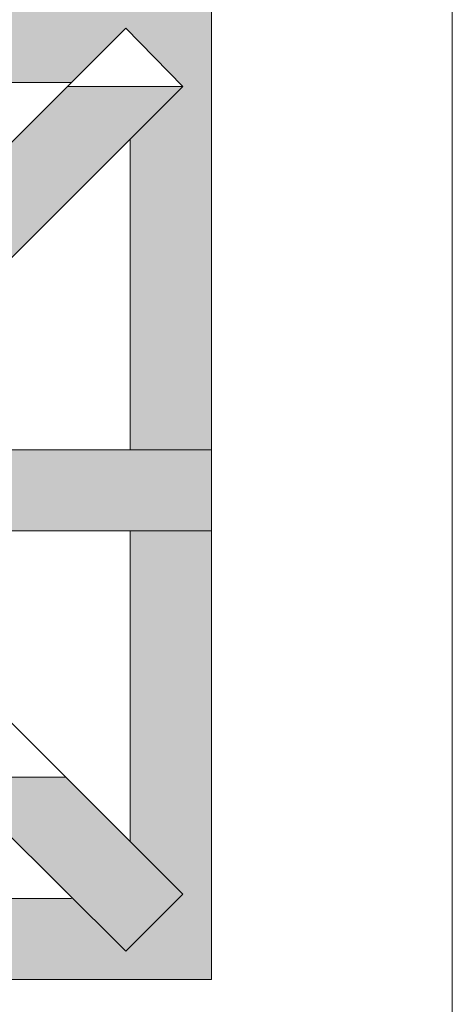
# Model space of a CAD drawing. Extents: x 3940905 to 4145695, y 925352 to 1109797.
# Tile 1046 of 1056: x 4067879 to 4068034, y 1099583 to 1099934. Entities that reach past the tile are written whole.
import ezdxf

# ---------------------------------------------------------------- set-up
doc = ezdxf.new("R2010")
doc.units = 0
doc.header["$LTSCALE"] = 750
doc.header["$MEASUREMENT"] = 0
doc.layers.add('CKD Equipments', color=252, linetype='CONTINUOUS', lineweight=0)

msp = doc.modelspace()

# ---------------------------------------------------------------- hatches: boundary and pattern name
at = {"layer": 'CKD Equipments', "true_color": 0xffffff}
h = msp.add_hatch(color=7, dxfattribs=at)
h.paths.add_polyline_path([(4067787.3, 1099931.34), (4067947.58, 1099941.51), (4067787.3, 1099941.51)])
h.paths.add_polyline_path([(4067947.58, 1099931.34), (4067787.3, 1099931.34), (4067947.58, 1099941.51)])
h = msp.add_hatch(color=7, dxfattribs=at)
h.paths.add_polyline_path([(4067787.3, 1099912), (4067917.05, 1099931.34), (4067787.3, 1099931.34)])
h.paths.add_polyline_path([(4067897.71, 1099912), (4067787.3, 1099912), (4067917.05, 1099931.34)])
h = msp.add_hatch(color=7, dxfattribs=at)
h.paths.add_polyline_path([(4067937.4, 1099910.47), (4067947.58, 1099931.34), (4067917.05, 1099931.34)])
h.paths.add_polyline_path([(4067947.58, 1099910.47), (4067937.4, 1099910.47), (4067947.58, 1099931.34)])
at = {"layer": 'CKD Equipments', "true_color": 0x808080}
h = msp.add_hatch(color=8, dxfattribs=at)
h.paths.add_polyline_path([(4067854.46, 1099868.75), (4067937.4, 1099910.47), (4067896.19, 1099910.47)])
h.paths.add_polyline_path([(4067895.68, 1099868.75), (4067854.46, 1099868.75), (4067937.4, 1099910.47)])
at = {"layer": 'CKD Equipments', "true_color": 0xffffff}
h = msp.add_hatch(color=7, dxfattribs=at)
h.paths.add_polyline_path([(4067918.57, 1099891.65), (4067947.58, 1099910.47), (4067937.4, 1099910.47)])
h.paths.add_polyline_path([(4067947.58, 1099891.65), (4067918.57, 1099891.65), (4067947.58, 1099910.47)])
h = msp.add_hatch(color=7, dxfattribs=at)
h.paths.add_polyline_path([(4067918.57, 1099780.73), (4067947.58, 1099891.65), (4067918.57, 1099891.65)])
h.paths.add_polyline_path([(4067947.58, 1099780.73), (4067918.57, 1099780.73), (4067947.58, 1099891.65)])
at = {"layer": 'CKD Equipments', "true_color": 0x808080}
h = msp.add_hatch(color=8, dxfattribs=at)
h.paths.add_polyline_path([(4067874.82, 1099847.89), (4067895.68, 1099868.75), (4067854.46, 1099868.75)])
h.paths.add_polyline_path([(4067895.68, 1099868.75), (4067874.82, 1099847.89)], flags=16)
at = {"layer": 'CKD Equipments', "true_color": 0xff0000}
h = msp.add_hatch(color=1, dxfattribs=at)
h.paths.add_polyline_path([(4067843.78, 1099751.72), (4067895.68, 1099780.73), (4067843.78, 1099780.73)])
h.paths.add_polyline_path([(4067895.68, 1099751.72), (4067843.78, 1099751.72), (4067895.68, 1099780.73)])
at = {"layer": 'CKD Equipments', "true_color": 0x808080}
h = msp.add_hatch(color=8, dxfattribs=at)
h.paths.add_polyline_path([(4067895.68, 1099751.72), (4067947.58, 1099780.73), (4067895.68, 1099780.73)])
h.paths.add_polyline_path([(4067947.58, 1099751.72), (4067895.68, 1099751.72), (4067947.58, 1099780.73)])
at = {"layer": 'CKD Equipments', "true_color": 0xffffff}
h = msp.add_hatch(color=7, dxfattribs=at)
h.paths.add_polyline_path([(4067918.57, 1099640.8), (4067947.58, 1099751.72), (4067918.57, 1099751.72)])
h.paths.add_polyline_path([(4067947.58, 1099640.8), (4067918.57, 1099640.8), (4067947.58, 1099751.72)])
at = {"layer": 'CKD Equipments', "true_color": 0x808080}
h = msp.add_hatch(color=8, dxfattribs=at)
h.paths.add_polyline_path([(4067896.19, 1099621.98), (4067895.68, 1099663.7), (4067854.46, 1099663.7)])
h.paths.add_polyline_path([(4067937.4, 1099621.98), (4067896.19, 1099621.98), (4067895.68, 1099663.7)])
at = {"layer": 'CKD Equipments', "true_color": 0xffffff}
h = msp.add_hatch(color=7, dxfattribs=at)
h.paths.add_polyline_path([(4067937.4, 1099621.98), (4067947.58, 1099640.8), (4067918.57, 1099640.8)])
h.paths.add_polyline_path([(4067947.58, 1099621.98), (4067937.4, 1099621.98), (4067947.58, 1099640.8)])
h = msp.add_hatch(color=7, dxfattribs=at)
h.paths.add_polyline_path([(4067787.3, 1099601.62), (4067897.71, 1099620.45), (4067787.3, 1099620.45)])
h.paths.add_polyline_path([(4067917.05, 1099601.62), (4067787.3, 1099601.62), (4067897.71, 1099620.45)])
at = {"layer": 'CKD Equipments', "true_color": 0x808080}
h = msp.add_hatch(color=8, dxfattribs=at)
h.paths.add_polyline_path([(4067917.05, 1099601.62), (4067937.4, 1099621.98), (4067896.19, 1099621.98)])
h.paths.add_polyline_path([(4067937.4, 1099621.98), (4067917.05, 1099601.62)], flags=16)
at = {"layer": 'CKD Equipments', "true_color": 0xffffff}
h = msp.add_hatch(color=7, dxfattribs=at)
h.paths.add_polyline_path([(4067917.05, 1099601.62), (4067947.58, 1099620.45), (4067935.87, 1099620.45)])
h.paths.add_polyline_path([(4067947.58, 1099601.62), (4067917.05, 1099601.62), (4067947.58, 1099620.45)])
h = msp.add_hatch(color=7, dxfattribs=at)
h.paths.add_polyline_path([(4067935.87, 1099620.45), (4067947.58, 1099621.98), (4067937.4, 1099621.98)])
h.paths.add_polyline_path([(4067947.58, 1099620.45), (4067935.87, 1099620.45), (4067947.58, 1099621.98)])
h = msp.add_hatch(color=7, dxfattribs=at)
h.paths.add_polyline_path([(4067787.3, 1099591.45), (4067947.58, 1099601.62), (4067787.3, 1099601.62)])
h.paths.add_polyline_path([(4067947.58, 1099591.45), (4067787.3, 1099591.45), (4067947.58, 1099601.62)])

# ---------------------------------------------------------------- linework, layer by layer
at = {"layer": 'CKD Equipments', "color": 252, "true_color": 0x989898}
msp.add_line((4068033.53, 1099261.74), (4068033.53, 1100101.79), dxfattribs=at)
at = {"layer": 'CKD Equipments', "color": 8, "true_color": 0x808080}
for p, q in [((4067947.58, 1099941.51), (4067947.58, 1099591.45)), ((4067823.43, 1099837.71), (4067917.05, 1099931.34)), ((4067917.05, 1099931.34), (4067896.19, 1099910.47)), ((4067896.19, 1099910.47), (4067917.05, 1099931.34)), ((4067917.05, 1099931.34), (4067896.19, 1099910.47)), ((4067937.4, 1099910.47), (4067917.05, 1099931.34)), ((4067917.05, 1099931.34), (4067917.05, 1099931.34)), ((4067937.4, 1099910.47), (4067917.05, 1099931.34)), ((4067917.05, 1099931.34), (4067917.05, 1099931.34)), ((4067787.3, 1099912), (4067897.71, 1099912)), ((4067843.78, 1099816.85), (4067937.4, 1099910.47)), ((4067896.19, 1099910.47), (4067937.4, 1099910.47)), ((4067918.57, 1099891.65), (4067918.57, 1099780.73)), ((4067947.58, 1099780.73), (4067843.78, 1099780.73)), ((4067947.58, 1099751.72), (4067947.58, 1099780.73)), ((4067843.78, 1099751.72), (4067947.58, 1099751.72)), ((4067918.57, 1099751.72), (4067918.57, 1099640.8)), ((4067843.78, 1099715.6), (4067937.4, 1099621.98)), ((4067823.43, 1099694.74), (4067917.05, 1099601.62)), ((4067895.68, 1099663.7), (4067874.82, 1099684.56)), ((4067854.46, 1099663.7), (4067895.68, 1099663.7)), ((4067897.71, 1099620.45), (4067787.3, 1099620.45)), ((4067787.3, 1099620.45), (4067897.71, 1099620.45)), ((4067937.4, 1099621.98), (4067917.05, 1099601.62)), ((4067947.58, 1099591.45), (4067597.51, 1099591.45))]:
    msp.add_line(p, q, dxfattribs=at)

doc.saveas('drawing.dxf')
